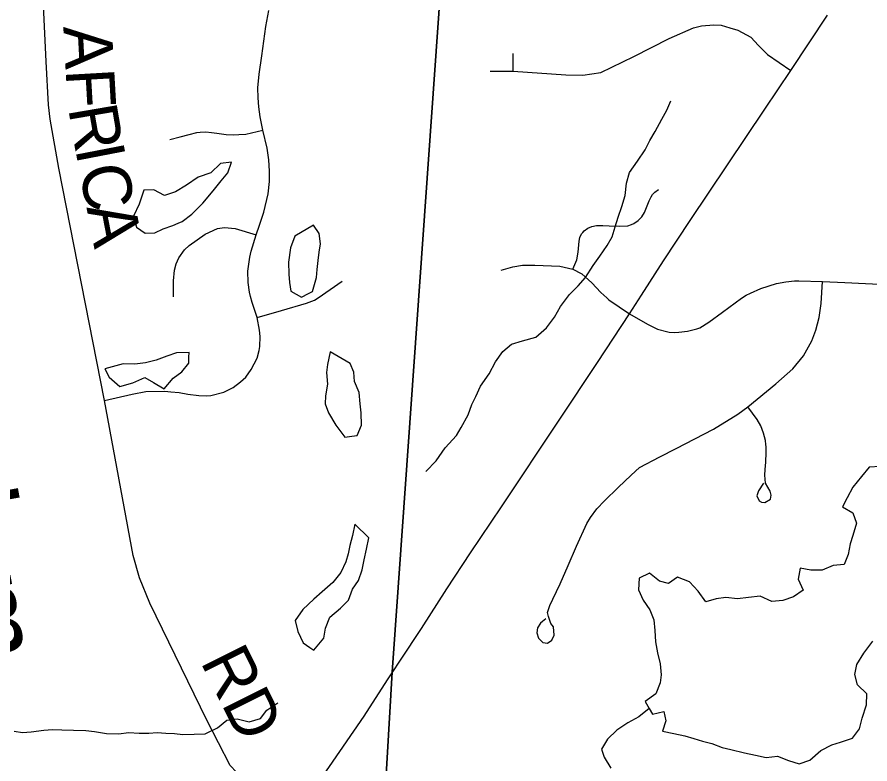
# Model space of a CAD drawing. Extents: x 114843 to 284848, y 317643 to 566895.
# Drawn here: x 218829 to 224101, y 458005 to 462619 of the extents above; entities that cross this region are included whole.
import ezdxf

# ---------------------------------------------------------------- set-up
doc = ezdxf.new("R2010")
doc.units = 0
for name, color, linetype in [('GM_X_County_Road', 7, 'Continuous'), ('GM_X_County_Road_Text', 7, 'Continuous'), ('GM_X_Major_River', 7, 'Continuous'), ('GM_X_Minor_Lake', 7, 'Continuous'), ('GM_X_Minor_River', 7, 'Continuous'), ('GM_X_Minor_River_Text', 7, 'Continuous'), ('GM_X_Township', 7, 'Continuous'), ('GM_X_Township_Road', 7, 'Continuous')]:
    doc.layers.add(name, color=color, linetype=linetype)

msp = doc.modelspace()

# ---------------------------------------------------------------- linework, layer by layer
at = {"layer": 'GM_X_County_Road'}
for points in [[(220554.8, 457689.8), (220515.4, 457717.2), (220441.1, 457761.1), (220366.6, 457805.7), (220284.2, 457862.9), (220225.7, 457912.2), (220147.4, 457995.7), (220003.2, 458275.2), (219649.9, 458998.1), (219585.5, 459153.8), (219546.5, 459292.8), (219369, 460250), (219087.2, 461684.8), (219033.8, 461989.2), (219024.4, 462077.5), (219009.4, 462344.8), (218952.3, 463556.5), (218917.5, 463907.6), (218884.7, 464328.8), (218843.9, 464469.3), (218753.1, 464760.3)], [(221120, 458524.2), (221148.7, 458568.2), (221200, 458646.5), (221328.4, 458842.3), (221486.8, 459085.6), (221631.9, 459309), (221823.4, 459593), (222181.3, 460129.3), (222416.4, 460484.7), (222614.9, 460785.8), (222688.6, 460900.2), (222825.7, 461112.6), (222990.2, 461361.8), (223450.8, 462049.3), (223611.7, 462289.7), (223838.9, 462631.4)], [(220164.6, 456981.7), (220268.3, 457185.7), (220371.2, 457383), (220446.4, 457526.1), (220487.9, 457592.7), (220554.8, 457689.8), (220610.8, 457769.9), (220974.1, 458299.7), (221120, 458524.2)]]:
    msp.add_lwpolyline(points, dxfattribs=at)
at = {"layer": 'GM_X_Major_River'}
msp.add_lwpolyline([(222737.6, 458347), (222672.8, 458294.9), (222605, 458258.8), (222537.1, 458212.6), (222479.2, 458158.5), (222441.4, 458096.3), (222459.4, 458046.3), (222499.4, 457978.3)], dxfattribs=at)
at = {"layer": 'GM_X_Minor_Lake'}
for p, q in [((222712.7, 458391.1), (222737.6, 458347)), ((222737.6, 458347), (222756.7, 458313.1))]:
    msp.add_line(p, q, dxfattribs=at)
for points in [[(219825.5, 461346.1), (219849.7, 461356.4), (219909.3, 461400.9), (219978.6, 461469.6), (220041.9, 461546.2), (220091.4, 461606.7), (220132.9, 461657.1), (220154.4, 461723.3), (220086.5, 461714.7), (220027, 461656.2), (219949.3, 461629.5), (219875.8, 461580.8), (219808.2, 461540.2), (219740.5, 461515.6), (219674.3, 461551), (219612.3, 461550.5)], [(219612.3, 461550.5), (219585.1, 461462.2), (219549.7, 461389.8), (219568.3, 461321.9), (219620.5, 461284.3), (219680.5, 461286.8), (219732.2, 461311.3), (219792, 461331.8), (219825.5, 461346.1)], [(220661.1, 461333.4), (220545.8, 461264.3), (220520.4, 461194), (220507.1, 461103.8), (220509.7, 461029.8), (220514.1, 460979.8), (220522.6, 460925.8), (220586.8, 460888.3), (220631.8, 460910.6)], [(220631.8, 460910.6), (220656.5, 460922.9), (220679.7, 461009.2), (220685.3, 461059.3), (220690.8, 461115.4), (220696.4, 461165.5), (220706, 461217.6), (220697.5, 461281.6), (220661.1, 461333.4)], [(219891.8, 460517.4), (219892.4, 460546), (219814.5, 460545.3), (219754.7, 460524.8), (219689, 460498.2), (219623.2, 460483.6), (219557.3, 460475), (219485.4, 460476.4), (219371.8, 460445.4)], [(219371.8, 460445.4), (219398.2, 460393.6), (219464.6, 460336.1), (219544.3, 460358.8), (219620, 460391.5), (219672.2, 460361.9), (219738.4, 460322.4), (219793.8, 460389), (219847.4, 460427.5), (219890.9, 460479.9), (219891.8, 460517.4)], [(220765.4, 460551.5), (220748.1, 460473.3), (220742.5, 460423.2), (220749.1, 460351.2), (220735.7, 460279), (220734.2, 460229), (220754.6, 460173.1), (220799.2, 460097.4), (220855.7, 460023.8), (220898.3, 460029.8)], [(220898.3, 460029.8), (220931.6, 460034.5), (220959, 460096.8), (220956.4, 460172.8), (220949.9, 460228.8), (220943.4, 460298.8), (220914.8, 460366.6), (220910.4, 460424.7), (220887.9, 460478.5), (220765.4, 460551.5)], [(224165.3, 459842.9), (224097.4, 459838.8), (224049.5, 459780.6), (223995.6, 459714.5), (223959.8, 459648.3), (223931.9, 459592.2), (223995.8, 459556.3), (224017.9, 459492.3), (223996, 459416.2), (223980.1, 459364.1), (223966.1, 459298), (223942.2, 459235.9), (223874.3, 459229.8), (223806.4, 459201.7), (223736.5, 459201.5), (223670.6, 459213.4), (223658.7, 459145.4), (223688.7, 459077.3), (223628.8, 459037.2), (223563, 459015.1), (223495, 459009), (223423.1, 459040.9), (223351.2, 459032.7), (223283.3, 459024.6), (223211.4, 459032.5), (223151.5, 459024.4), (223087.5, 459006.3), (223039.5, 459072.3), (222985.5, 459130.2), (222911.6, 459158.2), (222855.7, 459120), (222799.8, 459133.9), (222737.8, 459183.9), (222673.9, 459151.8), (222670, 459079.7), (222700, 459015.7), (222740, 458955.7), (222766.1, 458895.6), (222772.1, 458829.6), (222776.2, 458759.5), (222788.3, 458691.5), (222804.3, 458623.5), (222810.4, 458555.4), (222804.5, 458505.3), (222778.6, 458437.2), (222712.7, 458391.1)], [(220918.1, 459485.8), (220902.7, 459415.6), (220887.3, 459353.4), (220875.7, 459303.3), (220862.1, 459253.1), (220830.7, 459186.8), (220781.3, 459126.3), (220715.8, 459067.7), (220664.3, 459023.2), (220594.9, 458958.6), (220549.5, 458890.1), (220564, 458822.2), (220598.6, 458752.4), (220639.7, 458724.2)], [(220639.7, 458724.2), (220664.9, 458706.9), (220726.2, 458781.5), (220735.7, 458843.7), (220763.1, 458912), (220828.5, 458966.6), (220878.1, 459017.1), (220903.5, 459085.3), (220941, 459137.7), (220962.4, 459204), (220975.9, 459266.1), (220989.3, 459332.3), (221004.7, 459402.5), (220918.1, 459485.8)], [(222756.7, 458313.1), (222826.6, 458329.2), (222840.7, 458271.2), (222818.8, 458207.1), (222888.7, 458193.2), (222956.6, 458177.3), (223012.6, 458161.3), (223066.5, 458145.4), (223124.5, 458131.5), (223188.4, 458105.6), (223242.4, 458093.6), (223326.3, 458073.8), (223394.2, 458057.8), (223460.2, 458043.9), (223530.1, 458052.1), (223598, 458026.1), (223664, 458006.2), (223729.8, 458028.4), (223797.7, 458088.5), (223865.6, 458122.7), (223919.5, 458138.8), (223993.4, 458162.9), (224037.3, 458221.1), (224053.2, 458287.2), (224081, 458369.3), (224083, 458437.4), (224025, 458493.3), (224008.9, 458557.4), (224020.8, 458619.4), (224062.7, 458689.6), (224118.5, 458763.7)]]:
    msp.add_lwpolyline(points, dxfattribs=at)
at = {"layer": 'GM_X_Minor_River'}
for points in [[(221357, 459811.9), (221420.4, 459876.5), (221475.6, 459957.1), (221544.9, 460033.8), (221574.5, 460084.1), (221617.8, 460162.5), (221641.2, 460224.8), (221664.8, 460275), (221694.2, 460339.3), (221747.6, 460413.9), (221786.9, 460488.3), (221832.3, 460552.7), (221885.9, 460597.2), (221953.6, 460617.8), (222035.4, 460640.6), (222102.8, 460699.2), (222152.2, 460765.7), (222189.6, 460830), (222245, 460904.6), (222298.5, 460959.1), (222344, 461009.5), (222391.3, 461084), (222430.8, 461142.4), (222476.2, 461206.9), (222507.7, 461261.2), (222527.2, 461323.4), (222544.7, 461383.6), (222568.1, 461447.9), (222587.5, 461516.1), (222596.9, 461592.3), (222614.3, 461658.5), (222663.7, 461729), (222711.1, 461799.4), (222740.6, 461855.7), (222774.1, 461912.1), (222815.4, 461988.5), (222844.9, 462044.8), (222870.4, 462101.1)], [(218811, 458206.4), (218863, 458198.8), (218916.9, 458203.3), (218994.7, 458214), (219048.6, 458216.5), (219106.6, 458215), (219178.5, 458213.6), (219254.5, 458210.2), (219308.5, 458204.7), (219382.5, 458193.3), (219456.4, 458190), (219520.3, 458198.5), (219584.2, 458195.1), (219644.2, 458195.6), (219696.1, 458198.1), (219748.1, 458194.5), (219802, 458193), (219854, 458187.4), (219924, 458188), (219991.9, 458190.6), (220067.5, 458227.3), (220127, 458275.9), (220190.9, 458282.4), (220265, 458265), (220334.7, 458285.7), (220374.3, 458336), (220441.8, 458382.7)]]:
    msp.add_lwpolyline(points, dxfattribs=at)
at = {"layer": 'GM_X_Township'}
for points in [[(220716.1, 450708.4), (220889.3, 453866.4), (220960.2, 454973.5), (220986.5, 455386.8), (221086.7, 457512.8), (221147.5, 458571), (221474, 463165.5), (221497.9, 463622.5), (221599.5, 465247.4), (221639, 465931), (221653, 466304.7), (221672.6, 466439), (221678.3, 466636.6), (221696.1, 466931.5), (221761.8, 469184.4), (221766.8, 469353.7), (221828.5, 470424.3)], [(221828.5, 470424.3), (221766.8, 469353.7), (221761.8, 469184.4), (221696.1, 466931.5), (221678.3, 466636.6), (221672.6, 466439), (221653, 466304.7), (221639, 465931), (221599.5, 465247.4), (221497.9, 463622.5), (221474, 463165.5), (221147.5, 458571), (221086.7, 457512.8), (220986.5, 455386.8), (220960.2, 454973.5), (220889.3, 453866.4), (220716.1, 450708.4)]]:
    msp.add_lwpolyline(points, dxfattribs=at)
at = {"layer": 'GM_X_Township_Road'}
msp.add_line((221895.4, 462284.7), (221895.6, 462393.4), dxfattribs=at)
for points in [[(219779.3, 460304.6), (219832, 460300.2), (219884.4, 460289.2), (219952.3, 460280), (220001.8, 460279), (220027, 460281.6), (220108.1, 460301.1), (220165, 460329.7), (220210.4, 460364.8), (220243.7, 460394.9), (220277.3, 460441.1), (220312.7, 460511), (220326.5, 460558.5), (220330.8, 460584.3), (220332.3, 460644.5), (220328.9, 460683.7), (220314, 460762.3), (220282.6, 460855.2), (220272.8, 460892.9), (220266.5, 460919.7), (220258.1, 460980), (220255.9, 461049.9), (220267.6, 461136.5), (220276.4, 461172.9), (220307, 461274.5), (220327.7, 461332.6), (220354.8, 461413.1), (220381.8, 461527.8), (220389, 461603.2), (220389.9, 461666), (220385.8, 461736.1), (220375.5, 461809.5), (220348.9, 461919.4), (220331.9, 462002.2), (220323.3, 462064.2), (220319, 462119.6), (220318.5, 462180.9), (220326.6, 462266.2), (220342.1, 462378.7), (220367.9, 462560.2), (220385.7, 462660.2)], [(221754.9, 462284.4), (221895.4, 462284.7), (222222.6, 462261.1), (222327.7, 462260), (222437, 462275.6), (222641.2, 462374.5), (222860.7, 462486.4), (223011.2, 462553.1), (223061.1, 462565.5), (223136.9, 462572), (223180.9, 462568.3), (223234.9, 462552.7), (223285, 462537.1), (223366, 462495.1), (223412.3, 462442.6), (223467.4, 462388.3), (223611.7, 462289.7)], [(219772.9, 461862.6), (219837.4, 461878.8), (219893.8, 461894.4), (219940.3, 461905.9), (219962, 461908.3), (219996, 461909.5), (220030.5, 461906), (220064.8, 461901.8), (220122, 461893.3), (220165.1, 461891.5), (220201.2, 461893), (220244.4, 461896.3), (220348.9, 461919.4)], [(222265.6, 461061.9), (222289.2, 461119.7), (222297.3, 461165.9), (222304.5, 461235), (222308.7, 461256.9), (222319.1, 461278.9), (222326.3, 461288.7), (222334.8, 461297.5), (222357.4, 461314.1), (222383, 461325.9), (222410.6, 461331.7), (222451, 461331.4), (222490.2, 461328.8), (222555.8, 461326.2), (222604.3, 461329.8), (222627.1, 461337.4), (222641.6, 461344.3), (222668.1, 461362.2), (222690.6, 461385), (222708.1, 461411.8), (222724.1, 461451.8), (222735.8, 461483.8), (222748.4, 461508.4), (222757.1, 461522.3), (222771.9, 461537.4), (222794.4, 461554.2)], [(219795.9, 460890.5), (219796.8, 460988.8), (219801.7, 461055.3), (219812.2, 461094.3), (219828.7, 461131.1), (219863.8, 461180.5), (219894.3, 461208.1), (219992.5, 461278.1), (220068.4, 461312.2), (220112.7, 461318.1), (220177.7, 461311.9), (220307, 461274.5)], [(221822.4, 461054.4), (221894.2, 461076), (221954, 461086.4), (222029.3, 461085.8), (222185.5, 461079.2), (222265.6, 461061.9), (222315.7, 461034.8)], [(220314, 460762.3), (220463.5, 460805.1), (220619.1, 460851), (220667.9, 460870.8), (220691.5, 460884.8), (220839.3, 460987.1)], [(222098.8, 458901.9), (222078, 458885), (222064.3, 458875.1), (222046.4, 458846.4), (222043.2, 458814.2), (222052.2, 458781.3), (222079.2, 458754.9), (222108.4, 458750.8), (222135, 458770.3), (222148.5, 458801.1), (222144.7, 458851.6), (222129, 458872.7), (222114.2, 458915.4), (222108.7, 458940), (222121.9, 458982.7), (222140.9, 459022.1), (222185.8, 459118.2), (222237, 459229.6), (222286.9, 459349.6), (222351.1, 459489.9), (222374.7, 459527), (222413.5, 459580.5), (222461.4, 459631), (222546.1, 459712.9), (222625.7, 459789.6), (222677.8, 459835.3), (222802.3, 459903), (222903.5, 459954.3), (223134.2, 460073.5), (223285.4, 460164.8), (223347.4, 460211.4), (223518.7, 460353), (223625.3, 460445.3), (223690.2, 460525.3), (223741.5, 460619.5), (223767.3, 460683.7), (223788.5, 460761.9), (223799.2, 460849.3), (223809, 460984.8)], [(222315.7, 461034.8), (222320.7, 461032.1), (222382.2, 460976), (222437.8, 460917.1), (222475.2, 460883.4)], [(223363.8, 460912.7), (223427.9, 460942.7), (223524.5, 460972.1), (223582.2, 460983.8), (223634.8, 460989.5), (223661.2, 460989.9), (223809, 460984.8), (223945.7, 460979.1), (224457.8, 460953.7)], [(222475.2, 460883.4), (222487.6, 460872.2), (222614.9, 460785.8)], [(222851.4, 460674.3), (222861.1, 460671.7), (222894.9, 460669.9), (222920, 460671.4), (222974, 460679), (223030.8, 460693.3), (223049.8, 460699.6), (223106.2, 460733.6), (223189, 460794.9), (223307.4, 460882.8), (223336.4, 460899.9), (223363.8, 460912.7)], [(222614.9, 460785.8), (222726.2, 460721.2), (222788.3, 460691.4), (222851.4, 460674.3)], [(219369, 460250), (219540.9, 460289.1), (219624.4, 460305.3), (219742.4, 460307.7), (219779.3, 460304.6)], [(223443, 459739), (223411.7, 459691.6), (223401.8, 459660.1), (223416.2, 459630.5), (223430.6, 459621.7), (223451.8, 459619.1), (223485.9, 459641.4), (223491.8, 459665.8), (223483.7, 459689.6), (223455.8, 459739.8), (223452.4, 459788.2), (223454, 459823.1), (223458.5, 459869.7), (223460.5, 459929.7), (223459.4, 459964.3), (223458.7, 459978.8), (223455.4, 460003.2), (223444.4, 460048.8), (223427.4, 460092.5), (223404.6, 460133.5), (223347.4, 460211.4)]]:
    msp.add_lwpolyline(points, dxfattribs=at)

# ---------------------------------------------------------------- texts
at = {"layer": 'GM_X_County_Road_Text'}
for s, height, rotation, p in [('A', 300, 273.0637, (219115.1, 462559.3)), ('F', 300, 273.2729, (219129.3, 462294.5)), ('R', 300, 279.7103, (219145, 462055.9)), ('I', 300, 280.9505, (219187.9, 461806)), ('C', 300, 280.9334, (219211.3, 461685.1)), ('A', 300, 280.9351, (219258, 461443.1)), ('RD', 300.01, 296.5444, (219959.5, 458637.6))]:
    msp.add_text(s, height=height, rotation=rotation, dxfattribs=at).set_placement(p)
at = {"layer": 'GM_X_Minor_River_Text'}
msp.add_text('Alum', height=499.95, rotation=280.4198, dxfattribs=at).set_placement((218228.1, 460096.3))

doc.saveas('drawing.dxf')
